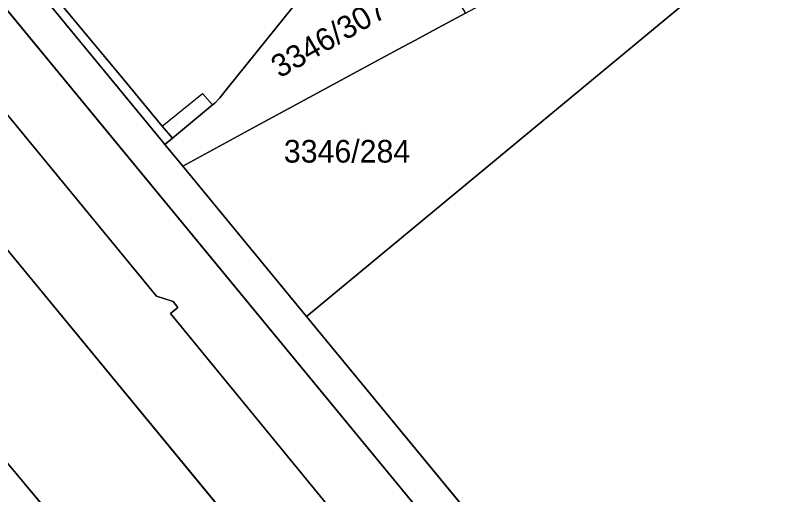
# Model space of a CAD drawing. Extents: x -262715 to -259381, y -1237238 to -1231182.
# Drawn here: x -262110.2 to -262043.4, y -1235639 to -1235596.7 of the extents above; entities that cross this region are included whole.
import ezdxf

# ---------------------------------------------------------------- set-up
doc = ezdxf.new("R2010")
doc.units = 0
for name, color, linetype in [('body_kn', 7, 'Continuous'), ('kladpar_druhypozemkov', 7, 'Continuous'), ('kladpar_hranice', 7, 'Continuous'), ('kladpar_parcelnecisla', 7, 'Continuous'), ('kladpar_plochy', 7, 'Continuous'), ('zappar_hrandruhpozemk', 7, 'Continuous')]:
    doc.layers.add(name, color=color, linetype=linetype)

msp = doc.modelspace()

# ---------------------------------------------------------------- linework, layer by layer
at = {"layer": 'body_kn'}
for p, q in [((-262073.23, -1235598.01), (-262073.23, -1235598.01)), ((-262074.92, -1235598.92), (-262074.92, -1235598.92)), ((-262076.4, -1235599.72), (-262076.4, -1235599.72)), ((-262076.4, -1235599.72), (-262076.4, -1235599.72)), ((-262079.67, -1235601.49), (-262079.67, -1235601.49)), ((-262100.56, -1235602.46), (-262100.56, -1235602.46)), ((-262091.45, -1235603.12), (-262091.45, -1235603.12)), ((-262082.84, -1235603.2), (-262082.84, -1235603.2)), ((-262093.66, -1235603.61), (-262093.66, -1235603.61)), ((-262092.13, -1235603.97), (-262092.13, -1235603.97)), ((-262092.78, -1235604.61), (-262092.78, -1235604.61)), ((-262092.58, -1235604.45), (-262092.58, -1235604.45)), ((-262097.22, -1235606.49), (-262097.22, -1235606.49)), ((-262097.22, -1235606.49), (-262097.22, -1235606.49)), ((-262089.23, -1235606.66), (-262089.23, -1235606.66)), ((-262097.22, -1235607.81), (-262097.22, -1235607.81)), ((-262096.32, -1235607.53), (-262096.32, -1235607.53)), ((-262096.99, -1235608.09), (-262096.99, -1235608.09)), ((-262095.4, -1235610.02), (-262095.4, -1235610.02)), ((-262095.4, -1235610.02), (-262095.4, -1235610.02)), ((-262097.72, -1235621.5), (-262097.72, -1235621.5)), ((-262096.26, -1235621.95), (-262096.26, -1235621.95)), ((-262095.84, -1235622.49), (-262095.84, -1235622.49)), ((-262096.47, -1235623.01), (-262096.47, -1235623.01)), ((-262084.47, -1235623.29), (-262084.47, -1235623.29))]:
    msp.add_line(p, q, dxfattribs=at)
at = {"layer": 'kladpar_druhypozemkov'}
msp.add_line((-262079.61, -1235606.87), (-262079.61, -1235606.87), dxfattribs=at)
at = {"layer": 'kladpar_hranice'}
msp.add_line((-262074.32, -1235640.64), (-262128.74, -1235574.58), dxfattribs=at)
for points in [[(-262085.74, -1235647.92), (-262132.19, -1235591.56), (-262158.37, -1235565.14), (-262189.52, -1235527.36), (-262193.4, -1235524.22), (-262196.66, -1235523.62), (-262199.71, -1235525.48), (-262200.9, -1235528.44), (-262200.29, -1235532.33), (-262136.59, -1235609.33), (-262113.31, -1235633.36), (-262095.72, -1235654.36)], [(-262095.72, -1235654.36), (-262113.31, -1235633.36), (-262136.59, -1235609.33), (-262200.29, -1235532.33), (-262200.9, -1235528.44), (-262199.71, -1235525.48), (-262196.66, -1235523.62), (-262193.4, -1235524.22), (-262189.52, -1235527.36), (-262158.37, -1235565.14), (-262132.19, -1235591.56), (-262085.74, -1235647.92)], [(-262125.06, -1235529.19), (-262123.5, -1235531.08), (-262122.34, -1235532.5), (-262120.82, -1235534.36), (-262121.25, -1235534.73), (-262096.34, -1235564.79), (-262081.95, -1235578.11), (-262077.31, -1235585.53), (-262091.45, -1235603.12), (-262092.13, -1235603.97), (-262092.58, -1235604.45), (-262092.78, -1235604.61), (-262096.32, -1235607.53), (-262097.22, -1235606.49), (-262100.56, -1235602.46), (-262116.22, -1235583.63), (-262130, -1235567.03), (-262134.02, -1235561.91), (-262138.24, -1235556.78), (-262144.45, -1235549.24), (-262144.97, -1235548.55), (-262145.68, -1235549.15)], [(-262064.76, -1235647.22), (-262084.47, -1235623.29), (-262043.39, -1235589.24), (-262044.86, -1235587.92), (-262048.17, -1235584.92), (-262048.57, -1235584.68), (-262050.66, -1235583.47), (-262052.81, -1235582.57), (-262055.97, -1235581.57), (-262062.88, -1235579.08), (-262069.28, -1235576.78), (-262073.06, -1235575.42), (-262074.66, -1235574.84), (-262078.51, -1235573.45), (-262079.78, -1235573.3), (-262082.31, -1235573.01), (-262087.03, -1235570), (-262093.18, -1235566.08), (-262095.75, -1235564.44), (-262098.49, -1235561.22), (-262105.88, -1235552.54), (-262106.61, -1235551.65), (-262120.82, -1235534.36)], [(-262165.58, -1235539.32), (-262133.43, -1235578.19), (-262132.21, -1235578.49), (-262131.55, -1235579.18), (-262132.16, -1235579.74), (-262119.39, -1235595.17), (-262118.06, -1235595.7), (-262117.44, -1235596.37), (-262117.99, -1235596.87), (-262097.72, -1235621.5), (-262096.26, -1235621.95), (-262095.84, -1235622.49), (-262096.47, -1235623.01), (-262081.76, -1235640.97)], [(-262081.76, -1235640.97), (-262096.47, -1235623.01), (-262095.84, -1235622.49), (-262096.26, -1235621.95), (-262097.72, -1235621.5), (-262117.99, -1235596.87), (-262117.44, -1235596.37), (-262118.06, -1235595.7), (-262119.39, -1235595.17), (-262132.16, -1235579.74), (-262131.55, -1235579.18), (-262132.21, -1235578.49), (-262133.43, -1235578.19), (-262165.58, -1235539.32)], [(-262135.01, -1235562.01), (-262142.04, -1235553.53), (-262143.96, -1235551.22), (-262145.68, -1235549.15), (-262144.97, -1235548.55), (-262144.45, -1235549.24), (-262138.24, -1235556.78), (-262134.02, -1235561.91), (-262130, -1235567.03), (-262116.22, -1235583.63), (-262100.56, -1235602.46), (-262097.22, -1235606.49), (-262096.32, -1235607.53), (-262096.99, -1235608.09), (-262097.22, -1235607.81), (-262126.71, -1235572.02), (-262135.01, -1235562.01)], [(-262128.74, -1235574.58), (-262144.51, -1235555.58), (-262142.04, -1235553.53), (-262135.01, -1235562.01), (-262126.71, -1235572.02), (-262097.22, -1235607.81), (-262096.99, -1235608.09), (-262095.4, -1235610.02), (-262084.47, -1235623.29), (-262064.76, -1235647.22)], [(-262128.74, -1235574.58), (-262074.32, -1235640.64), (-262081.76, -1235640.97)], [(-262076.4, -1235599.72), (-262074.92, -1235598.92), (-262073.23, -1235598.01), (-262070.44, -1235596.5), (-262066.57, -1235594.41), (-262063.46, -1235592.73), (-262060.33, -1235591.04), (-262056.56, -1235589), (-262048.57, -1235584.68), (-262048.17, -1235584.92), (-262044.86, -1235587.92), (-262043.39, -1235589.24), (-262084.47, -1235623.29), (-262095.4, -1235610.02), (-262089.23, -1235606.66), (-262082.84, -1235603.2), (-262079.67, -1235601.49), (-262076.4, -1235599.72)], [(-262095.4, -1235610.02), (-262096.99, -1235608.09), (-262096.32, -1235607.53), (-262092.78, -1235604.61), (-262092.58, -1235604.45), (-262092.13, -1235603.97), (-262091.45, -1235603.12), (-262077.31, -1235585.53), (-262070.44, -1235596.5), (-262073.23, -1235598.01), (-262074.92, -1235598.92), (-262076.4, -1235599.72), (-262079.67, -1235601.49), (-262082.84, -1235603.2), (-262089.23, -1235606.66), (-262095.4, -1235610.02)]]:
    msp.add_lwpolyline(points, dxfattribs=at)
at = {"layer": 'kladpar_plochy'}
for p, q in [((-262084.47, -1235623.29), (-262043.39, -1235589.24)), ((-262085.74, -1235647.92), (-262132.19, -1235591.56)), ((-262117.99, -1235596.87), (-262097.72, -1235621.5)), ((-262097.72, -1235621.5), (-262096.26, -1235621.95)), ((-262096.26, -1235621.95), (-262095.84, -1235622.49)), ((-262095.84, -1235622.49), (-262096.47, -1235623.01)), ((-262096.47, -1235623.01), (-262081.76, -1235640.97)), ((-262064.76, -1235647.22), (-262084.47, -1235623.29)), ((-262113.31, -1235633.36), (-262095.72, -1235654.36))]:
    msp.add_line(p, q, dxfattribs=at)
for points in [[(-262212.07, -1235474.16), (-262146.43, -1235553.27), (-262147.49, -1235554.15), (-262145.89, -1235556.72), (-262144.51, -1235555.58), (-262128.74, -1235574.58), (-262074.32, -1235640.64), (-262081.76, -1235640.97), (-262096.47, -1235623.01), (-262095.84, -1235622.49), (-262096.26, -1235621.95), (-262097.72, -1235621.5), (-262117.99, -1235596.87), (-262117.44, -1235596.37), (-262118.06, -1235595.7), (-262119.39, -1235595.17), (-262132.16, -1235579.74), (-262131.55, -1235579.18), (-262132.21, -1235578.49), (-262133.43, -1235578.19), (-262165.58, -1235539.32)], [(-262121.25, -1235534.73), (-262096.34, -1235564.79), (-262081.95, -1235578.11), (-262077.31, -1235585.53), (-262091.45, -1235603.12), (-262092.13, -1235603.97), (-262092.58, -1235604.45), (-262092.78, -1235604.61), (-262096.32, -1235607.53), (-262097.22, -1235606.49), (-262100.56, -1235602.46), (-262116.22, -1235583.63)]]:
    msp.add_lwpolyline(points, dxfattribs=at)
for points in [[(-262095.72, -1235654.36), (-262113.31, -1235633.36), (-262136.59, -1235609.33), (-262200.29, -1235532.33), (-262200.9, -1235528.44), (-262199.71, -1235525.48), (-262196.66, -1235523.62), (-262193.4, -1235524.22), (-262189.52, -1235527.36), (-262158.37, -1235565.14), (-262132.19, -1235591.56), (-262085.74, -1235647.92), (-262088.37, -1235645.31), (-262093.72, -1235649.67), (-262092.3, -1235651.1)], [(-262135.01, -1235562.01), (-262142.04, -1235553.53), (-262143.96, -1235551.22), (-262145.68, -1235549.15), (-262144.97, -1235548.55), (-262144.45, -1235549.24), (-262138.24, -1235556.78), (-262134.02, -1235561.91), (-262130, -1235567.03), (-262116.22, -1235583.63), (-262100.56, -1235602.46), (-262097.22, -1235606.49), (-262096.32, -1235607.53), (-262096.99, -1235608.09), (-262097.22, -1235607.81), (-262126.71, -1235572.02)], [(-262074.32, -1235640.64), (-262128.74, -1235574.58), (-262144.51, -1235555.58), (-262142.04, -1235553.53), (-262135.01, -1235562.01), (-262126.71, -1235572.02), (-262097.22, -1235607.81), (-262096.99, -1235608.09), (-262095.4, -1235610.02), (-262084.47, -1235623.29), (-262064.76, -1235647.22), (-262071.51, -1235640.52)], [(-262076.4, -1235599.72), (-262074.92, -1235598.92), (-262073.23, -1235598.01), (-262070.44, -1235596.5), (-262066.57, -1235594.41), (-262063.46, -1235592.73), (-262060.33, -1235591.04), (-262056.56, -1235589), (-262048.57, -1235584.68), (-262048.17, -1235584.92), (-262044.86, -1235587.92), (-262043.39, -1235589.24), (-262084.47, -1235623.29), (-262095.4, -1235610.02), (-262089.23, -1235606.66), (-262082.84, -1235603.2), (-262079.67, -1235601.49)], [(-262095.4, -1235610.02), (-262096.99, -1235608.09), (-262096.32, -1235607.53), (-262092.78, -1235604.61), (-262092.58, -1235604.45), (-262092.13, -1235603.97), (-262091.45, -1235603.12), (-262077.31, -1235585.53), (-262070.44, -1235596.5), (-262073.23, -1235598.01), (-262074.92, -1235598.92), (-262076.4, -1235599.72), (-262079.67, -1235601.49), (-262082.84, -1235603.2), (-262089.23, -1235606.66)]]:
    msp.add_lwpolyline(points, close=True, dxfattribs=at)
at = {"layer": 'zappar_hrandruhpozemk'}
for p, q in [((-262097.22, -1235606.49), (-262093.66, -1235603.61)), ((-262093.66, -1235603.61), (-262092.78, -1235604.61))]:
    msp.add_line(p, q, dxfattribs=at)

# ---------------------------------------------------------------- texts
at = {"layer": 'kladpar_parcelnecisla'}
msp.add_text('3346/307', height=2, rotation=30, dxfattribs=at).set_placement((-262086.847, -1235602.288))
msp.add_text('3346/284', height=2, dxfattribs=at).set_placement((-262086.475, -1235609.7))

doc.saveas('drawing.dxf')
